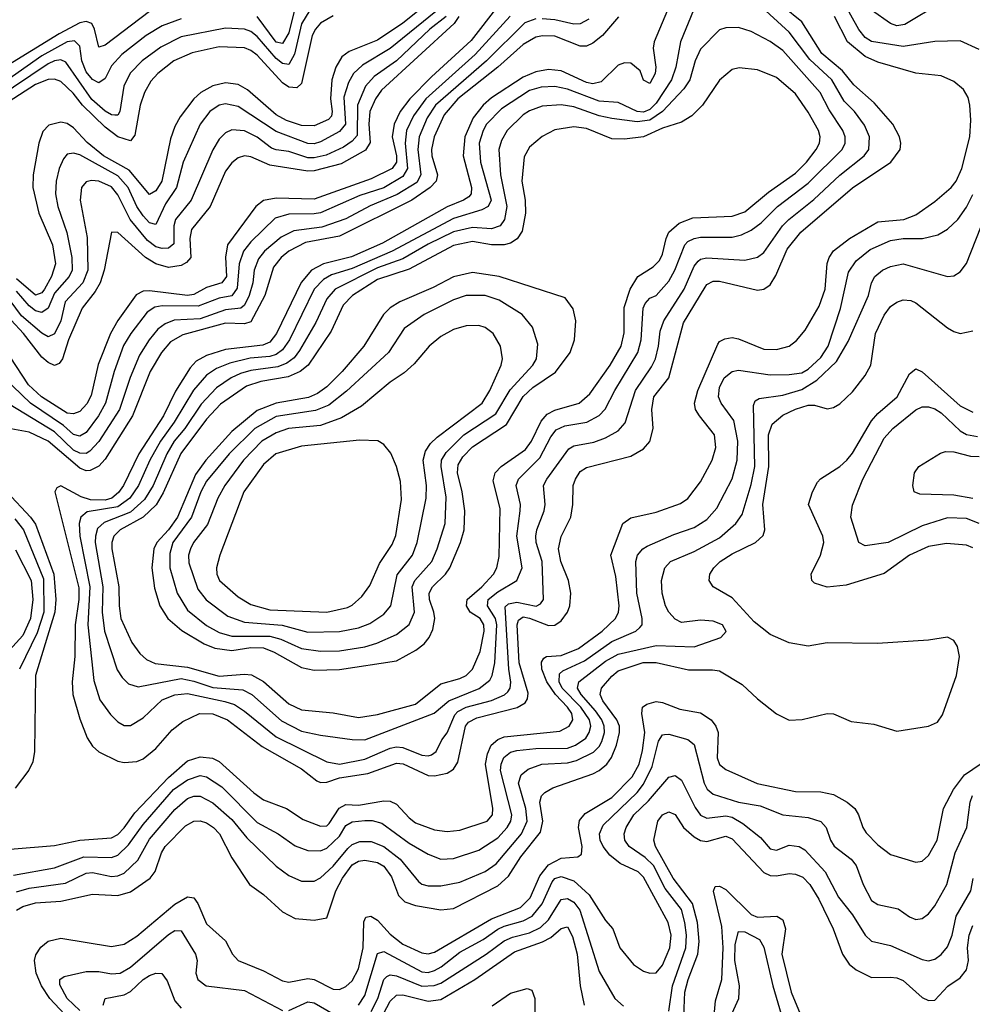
# Model space of a CAD drawing. Header units: inches. Extents: x 990535 to 1117859, y 769386 to 892122.
# Tile 410 of 656: x 1094920 to 1097928, y 800372 to 803480. Entities that reach past the tile are written whole.
import ezdxf

# ---------------------------------------------------------------- set-up
doc = ezdxf.new("R2010")
doc.units = ezdxf.units.IN
doc.header["$MEASUREMENT"] = 0
doc.layers.add('B0890', color=7, linetype='Continuous')

msp = doc.modelspace()

# ---------------------------------------------------------------- linework, layer by layer
at = {"layer": 'B0890', "color": 5}
for points, elevation in [([(1096430, 803523.3), (1096345.9, 803414.1), (1096220.2, 803299.8), (1096151.6, 803230), (1096121.7, 803190), (1096102.5, 803150), (1096096.3, 803110), (1096110.3, 803050.3), (1096110.2, 803030), (1096096.2, 803010), (1096030, 802977.5), (1095850, 802913.4), (1095730, 802916.8), (1095690, 802909.1), (1095665.6, 802890), (1095576.7, 802770), (1095569.6, 802730.4), (1095572.8, 802670), (1095559, 802650), (1095510, 802634.5), (1095470, 802613.2), (1095450.4, 802609.6), (1095330, 802624.3), (1095310, 802623.2), (1095288.1, 802611.9), (1095229.6, 802530.4), (1095206.8, 802490), (1095168.4, 802391.6), (1095146.4, 802293.6), (1095132.1, 802267.9), (1095110, 802243.5), (1095090, 802235.6), (1095070, 802238.6), (1094988.9, 802290), (1094947.9, 802327.9), (1094890, 802416.5)], 2820), ([(1096197, 803523), (1096130, 803469), (1096050, 803415.4), (1095960.2, 803379.8), (1095937.3, 803362.7), (1095918.1, 803330), (1095905.9, 803290), (1095901.2, 803230), (1095907.3, 803190), (1095904.7, 803175.3), (1095894.8, 803165.2), (1095850, 803145.4), (1095810, 803146.3), (1095762.2, 803162.2), (1095730, 803180.2), (1095639.1, 803259.1), (1095610, 803276), (1095570, 803281.4), (1095530, 803270.9), (1095492.3, 803250), (1095469.8, 803230.2), (1095426.9, 803173.1), (1095410, 803142.9), (1095395.9, 803104.1), (1095369.2, 802970.8), (1095350, 802939.5), (1095330, 802928.5), (1095265.4, 803005.4), (1095184.7, 803050), (1095132.8, 803092.8), (1095090, 803138.9), (1095070, 803152.1), (1095050, 803156.8), (1095012.3, 803147.7), (1094992.8, 803127.2), (1094980.3, 803090), (1094962.4, 802990), (1094962, 802950), (1094980.7, 802870), (1095023.9, 802770), (1095033.2, 802710), (1095021.1, 802670), (1094998.6, 802630), (1094990, 802617.8), (1094970, 802611), (1094910, 802662.6)], 2720), ([(1096965.2, 803510), (1096923.4, 803410), (1096920.9, 803390), (1096928.3, 803330), (1096926.5, 803310), (1096910, 803279.2), (1096890, 803289.5), (1096879.1, 803319.1), (1096850, 803343), (1096830, 803343.7), (1096810, 803336.3), (1096756.4, 803283.6), (1096730, 803277.9), (1096710, 803282.1), (1096630, 803319), (1096590, 803322.8), (1096550, 803315.1), (1096510, 803299.1), (1096410, 803233.2), (1096384, 803210), (1096352.1, 803170), (1096326.2, 803110), (1096320.7, 803050), (1096346.5, 802950), (1096346.2, 802930), (1096338.6, 802921.4), (1096321.6, 802910), (1096270, 802889), (1096065.7, 802774.3), (1095968.2, 802731.8), (1095879.2, 802710), (1095841.9, 802690), (1095809, 802651), (1095731.3, 802490), (1095710, 802462.6), (1095687.5, 802452.5), (1095570, 802439), (1095510, 802420.5), (1095477.5, 802402.5), (1095458.5, 802381.5), (1095411.9, 802308.1), (1095374, 802230), (1095296.6, 802110), (1095248.4, 802010), (1095232.6, 801987.4), (1095211.4, 801970), (1095190, 801963.3), (1095144.3, 801964.3), (1095114.3, 801974.3), (1095050, 802009.2), (1095037.3, 802002.7), (1095030.8, 801990), (1095106.6, 801686.6), (1095106.6, 801650), (1095095.3, 801570), (1095094.1, 801470), (1095085.7, 801390), (1095087.7, 801350), (1095110, 801273.2), (1095133.7, 801213.7), (1095150, 801186.7), (1095170, 801169.4), (1095230, 801139.8), (1095250, 801135), (1095290, 801138.3), (1095310, 801147.5), (1095350, 801179.8), (1095401.7, 801238.3), (1095435, 801265), (1095487.8, 801290), (1095530, 801288.7), (1095576.3, 801270), (1095685.5, 801185.5), (1095810, 801115.5), (1095858.1, 801078.1), (1095870, 801072.8), (1095890, 801073), (1095930, 801086.7), (1096019.1, 801100.9), (1096110, 801133.6), (1096130.9, 801130.9), (1096210, 801094.6), (1096230, 801093.2), (1096270, 801102.1), (1096290, 801114.5), (1096303.3, 801136.7), (1096327.7, 801250), (1096336.8, 801263.2), (1096363.7, 801276.3), (1096490.9, 801309.1), (1096515.8, 801324.2), (1096523.4, 801336.6), (1096526.1, 801353.9), (1096497.4, 801450), (1096490.8, 801570), (1096495.4, 801584.6), (1096510, 801594.8), (1096530, 801591.2), (1096590, 801567.6), (1096610, 801568.8), (1096630, 801582.5), (1096649.9, 801610), (1096657.3, 801630), (1096660.3, 801670), (1096652.7, 801710), (1096629.3, 801770), (1096621.4, 801810), (1096630, 801849.1), (1096660.4, 801910), (1096667.2, 801950), (1096667.9, 802010), (1096675, 802030), (1096690, 802053.7), (1096710, 802066.9), (1096850, 802102.1), (1096890, 802125.3), (1096910, 802148.5), (1096920.3, 802190), (1096915.8, 802250), (1096922.8, 802290), (1096970, 802350), (1097016.3, 802523.7), (1097084.1, 802635.9), (1097090, 802644.2), (1097110, 802655.3), (1097130, 802654.6), (1097250, 802626.4), (1097270, 802630.1), (1097290, 802643.4), (1097307.6, 802672.4), (1097343.8, 802756.2), (1097386.7, 802810), (1097550.2, 802949.8), (1097671.2, 803030), (1097700.2, 803070), (1097702.5, 803090), (1097698.6, 803110), (1097676.7, 803150), (1097617.7, 803217.7), (1097554.4, 803274.4), (1097518.7, 803318.7), (1097453.3, 803373.3), (1097390, 803473.9), (1097330, 803522.2)], 2920), ([(1097047.9, 803510), (1097006.4, 803410), (1096991.7, 803330), (1096977.9, 803290), (1096930, 803217), (1096910, 803196.4), (1096890, 803188.5), (1096870, 803190), (1096810, 803218.9), (1096750, 803222.9), (1096650, 803261.1), (1096610, 803268.8), (1096566.7, 803266.7), (1096530, 803256.6), (1096441, 803199), (1096394.4, 803150), (1096383.3, 803130), (1096371.5, 803090), (1096375, 803030), (1096409.4, 802910), (1096399.1, 802890), (1096379.8, 802880.2), (1096290, 802852.9), (1096096.6, 802750), (1095970, 802694.6), (1095905, 802675), (1095879.4, 802660.6), (1095850.4, 802629.6), (1095771.8, 802470), (1095750, 802438.5), (1095730, 802423.6), (1095710, 802416.9), (1095647.9, 802412.1), (1095583.6, 802396.4), (1095541.2, 802378.8), (1095510, 802358), (1095469.5, 802310.5), (1095408.2, 802210), (1095364.8, 802150), (1095330.7, 802090), (1095295.7, 802010), (1095267.5, 801970), (1095230, 801943), (1095133.3, 801926.7), (1095112.9, 801910), (1095107.6, 801890), (1095110, 801850), (1095142.1, 801690), (1095135.2, 801570), (1095154.4, 801394.4), (1095173.7, 801333.7), (1095207.1, 801287.1), (1095230, 801263.7), (1095250, 801252.1), (1095270, 801251.9), (1095310, 801276.8), (1095370, 801333.2), (1095410, 801349.4), (1095450, 801353.1), (1095568.4, 801328.4), (1095598.1, 801318.1), (1095630, 801297.7), (1095730, 801216), (1095890, 801137.2), (1095930.4, 801130.4), (1096010, 801145.9), (1096090, 801180.6), (1096110, 801184.4), (1096130, 801182.6), (1096190, 801158.4), (1096210, 801156.2), (1096220.2, 801159.8), (1096235, 801170), (1096252.7, 801207.3), (1096270, 801228.6), (1096294.3, 801285.7), (1096303.7, 801296.3), (1096330, 801310.4), (1096410, 801330.8), (1096451.1, 801348.9), (1096461, 801359), (1096469.1, 801370), (1096470.5, 801389.5), (1096464.3, 801430), (1096452.9, 801627.1), (1096463.8, 801636.2), (1096490, 801641.3), (1096550.7, 801629.3), (1096564.2, 801635.8), (1096574.1, 801650), (1096569.6, 801770), (1096551.2, 801830), (1096549.9, 801850), (1096552.9, 801870), (1096576.4, 801930), (1096579.3, 801950), (1096574.6, 802010), (1096584.3, 802030), (1096654.3, 802125.7), (1096670, 802134.7), (1096733, 802147), (1096770, 802159.9), (1096810, 802182.9), (1096832.1, 802207.9), (1096864.2, 802310), (1096915.1, 802384.9), (1096927.3, 802410), (1096937.6, 802450), (1096942.9, 802497.1), (1096954, 802530), (1097018.5, 802630), (1097050, 802702.5), (1097062.4, 802717.6), (1097070, 802723.9), (1097090, 802728.2), (1097210, 802721.3), (1097250, 802730.1), (1097270, 802745), (1097328.9, 802830), (1097348.3, 802850), (1097427.6, 802912.4), (1097510, 802989), (1097587, 803050), (1097601.8, 803070), (1097603.5, 803110), (1097587.7, 803147.7), (1097556.3, 803190), (1097523.4, 803223.4), (1097484, 803290), (1097414.8, 803354.8), (1097350, 803441.2), (1097251.4, 803530)], 2940), ([(1095791.8, 803528.2), (1095770, 803438.4), (1095750, 803405.4), (1095730, 803409.7), (1095670, 803489.9)], 2640), ([(1097950, 803385.9), (1097890, 803413.7), (1097810, 803411.7), (1097710, 803395.1), (1097610, 803411.1), (1097590, 803423.5), (1097570, 803448.8), (1097519.7, 803539.7)], 2860), ([(1097827.2, 803532.8), (1097714.5, 803465.5), (1097690, 803460.5), (1097670, 803467.8), (1097610, 803509.9)], 2840), ([(1095430, 803482.7), (1095370, 803460.6), (1095319.9, 803430), (1095243.1, 803370), (1095210, 803334.4), (1095190, 803294.4), (1095170, 803280.4), (1095150, 803291), (1095130, 803315.1), (1095116.8, 803350), (1095110, 803396.5), (1095093.8, 803413.8), (1095070, 803410.8), (1094990, 803366), (1094803.9, 803236.1)], 2640), ([(1095835.9, 803510), (1095810, 803466.8), (1095788.2, 803371.8), (1095770, 803338.8), (1095750, 803341.8), (1095730, 803357.2), (1095670, 803427.5), (1095650, 803442.7), (1095630, 803450.8), (1095570, 803453.4), (1095430, 803426.2), (1095366.4, 803393.6), (1095307.4, 803350), (1095269.1, 803310.9), (1095248.7, 803270), (1095236.3, 803190), (1095230, 803179), (1095221, 803179), (1095210, 803179.4), (1095190, 803191.3), (1095148.5, 803228.5), (1095065.8, 803345.8), (1095050, 803353), (1095030, 803350.2), (1095010, 803340.5), (1094844.9, 803230)], 2660), ([(1096306.7, 803490), (1096292.3, 803467.7), (1096062.4, 803257.6), (1096043.2, 803230), (1096026.3, 803190), (1096022.2, 803150), (1096027.3, 803092.7), (1096011.7, 803068.3), (1095935.2, 803024.8), (1095850, 803002.9), (1095830, 803002.2), (1095710, 803020.8), (1095650, 803047.6), (1095630, 803050.3), (1095610, 803044.4), (1095590, 803028.7), (1095570, 803002.4), (1095521.7, 802890), (1095462.5, 802817.5), (1095457.3, 802790), (1095460.6, 802730), (1095446.6, 802713.4), (1095430, 802704.1), (1095390, 802697.8), (1095350, 802710), (1095317.6, 802730), (1095230, 802808.9), (1095210.3, 802809.7), (1095187.1, 802690), (1095174.5, 802650), (1095158.3, 802621.7), (1095117.1, 802570), (1095074.6, 802470), (1095055.4, 802410), (1095044.7, 802395.3), (1095030, 802389.1), (1095010, 802398.4), (1094990, 802415.1), (1094932.5, 802490), (1094853.6, 802573.6)], 2780), ([(1095910, 803492.8), (1095870.4, 803469.6), (1095853.7, 803450), (1095844.1, 803430), (1095810, 803278.4), (1095795.4, 803264.6), (1095770, 803267.3), (1095750, 803281.2), (1095670, 803368.3), (1095650, 803383.2), (1095630, 803391.1), (1095550, 803394.8), (1095464.8, 803375.2), (1095406.8, 803350), (1095356.6, 803310), (1095333.9, 803286.1), (1095314.5, 803250), (1095301.1, 803210), (1095284.2, 803115.8), (1095270, 803098.1), (1095230, 803110.5), (1095190, 803141), (1095118.2, 803210), (1095088.6, 803248.6), (1095050, 803284.6), (1095030, 803292.6), (1095010, 803291.8), (1094970, 803275.1), (1094869, 803210)], 2680), ([(1095330, 803505.6), (1095190, 803399.3), (1095170, 803393.3), (1095156.7, 803450), (1095147.7, 803467.7), (1095130, 803474), (1095110, 803470.7), (1095044.5, 803435.5), (1094870, 803328.7)], 2620), ([(1096468.7, 803491.3), (1096357.9, 803370), (1096202.5, 803230), (1096163.3, 803176.7), (1096141.8, 803130), (1096137.4, 803090), (1096144.5, 803010), (1096130, 802984.9), (1096070, 802949.1), (1095994.5, 802925.5), (1095870, 802870.9), (1095850, 802866.9), (1095770, 802866.7), (1095726.7, 802853.3), (1095650, 802779.5), (1095627, 802750), (1095613.3, 802710), (1095607, 802633), (1095590, 802608.7), (1095550, 802600.9), (1095483.9, 802576.1), (1095370, 802577.4), (1095347.2, 802572.8), (1095322.5, 802557.5), (1095271.1, 802490), (1095248.4, 802451.6), (1095218.3, 802370), (1095191.2, 802270), (1095168.6, 802230), (1095130, 802177.3), (1095110, 802165.8), (1095090, 802170.3), (1095059, 802199), (1094954.3, 802270), (1094870, 802350.4)], 2840), ([(1094890, 800861.4), (1095030, 800873.1), (1095110.1, 800890.1), (1095210, 800898.1), (1095230, 800908.7), (1095250, 800929), (1095283.3, 800976.7), (1095390, 801087.7), (1095450, 801140.4), (1095490, 801153.6), (1095529.2, 801149.2), (1095550, 801139.1), (1095659.9, 801039.9), (1095690, 801018.1), (1095763, 800990), (1095815.5, 800955.5), (1095870, 800934.6), (1095890, 800935.9), (1095897.6, 800942.4), (1095928.8, 800991.2), (1095950, 801003.3), (1095990, 801001.2), (1096070, 801014.7), (1096090, 801013.3), (1096110, 801004.4), (1096150, 800960.3), (1096170, 800944.9), (1096230, 800922.6), (1096270, 800918.1), (1096310, 800921.6), (1096396.3, 800950), (1096413.5, 800970), (1096414.1, 800990), (1096391.3, 801130), (1096397, 801163), (1096409.4, 801190.6), (1096430, 801208.5), (1096450, 801216.3), (1096625.8, 801234.2), (1096654.8, 801250), (1096666.5, 801270), (1096663.7, 801290), (1096650.2, 801310), (1096611.5, 801350), (1096584.3, 801390), (1096568.5, 801430), (1096567.7, 801452.3), (1096574.9, 801465.1), (1096584, 801470), (1096630, 801473.4), (1096684.6, 801495.4), (1096758.9, 801550), (1096801.9, 801590), (1096811.1, 801610), (1096812.6, 801630), (1096802.1, 801722.1), (1096787.1, 801790), (1096824.2, 801890), (1096850, 801907.3), (1096930, 801925.5), (1097006.6, 801953.4), (1097030, 801968.3), (1097070, 802021.5), (1097106.8, 802090), (1097118.3, 802130), (1097113.9, 802170), (1097066.3, 802230), (1097054.5, 802250), (1097051.3, 802270), (1097061.8, 802310), (1097124.2, 802455.8), (1097130, 802464.2), (1097146.7, 802473.3), (1097170, 802476.5), (1097190, 802472.8), (1097270, 802439.7), (1097310, 802439), (1097350, 802450.1), (1097372.5, 802467.5), (1097399.9, 802500.1), (1097444.1, 802575.9), (1097463.8, 802630), (1097469.7, 802710.3), (1097476.3, 802730), (1097490, 802750.1), (1097540.5, 802790), (1097630, 802842.1), (1097712, 802850), (1097750, 802863.7), (1097810, 802906.1), (1097861.8, 802950), (1097877.1, 802970), (1097895.3, 803010), (1097919.8, 803110), (1097923.5, 803163.5), (1097920.7, 803210), (1097914.6, 803234.6), (1097899.9, 803259.9), (1097870, 803285.4), (1097830, 803303.2), (1097750, 803311.5), (1097630, 803346.6), (1097590, 803364.2), (1097534.1, 803410), (1097492.6, 803490)], 2880), ([(1096267, 803490), (1096214.8, 803450), (1096110, 803350.2), (1096039.5, 803300.5), (1096012.2, 803270), (1095986.7, 803210), (1095985.3, 803114.7), (1095970, 803096.7), (1095942.2, 803077.8), (1095887.4, 803052.6), (1095850, 803044), (1095830, 803044.2), (1095770, 803064.3), (1095730, 803069.1), (1095715.1, 803075.1), (1095670, 803108.9), (1095630, 803129.2), (1095590, 803132.6), (1095570, 803123.1), (1095550, 803102.6), (1095530, 803069.1), (1095461.8, 802910), (1095411.8, 802850), (1095406.5, 802830), (1095407.1, 802772.9), (1095390, 802759), (1095370, 802758), (1095350, 802763.7), (1095323.5, 802783.5), (1095269.4, 802849.4), (1095230, 802927.4), (1095210, 802952.6), (1095170, 802970.7), (1095147.4, 802972.6), (1095130, 802968.4), (1095115.7, 802950), (1095110.9, 802910), (1095132.8, 802792.8), (1095135.9, 802690), (1095119.9, 802650), (1095063.9, 802590), (1095049.8, 802530), (1095030, 802488.7), (1095010, 802479.6), (1094990, 802490.3), (1094925.7, 802545.7), (1094890, 802593.7)], 2760), ([(1096550, 803483), (1096514.8, 803470), (1096393.9, 803350), (1096233.3, 803210), (1096206.3, 803170), (1096181.8, 803110), (1096177.3, 803070), (1096186.9, 802990), (1096174, 802966), (1096111.8, 802928.2), (1096027.2, 802892.8), (1095950, 802851.6), (1095874.7, 802825.3), (1095786.2, 802813.8), (1095745.9, 802794.1), (1095693.6, 802750), (1095674.4, 802725.6), (1095661, 802690), (1095656.5, 802650), (1095645.3, 802610), (1095630, 802579.2), (1095618.4, 802570), (1095570, 802564), (1095490, 802535.5), (1095408.3, 802531.7), (1095379.8, 802520.2), (1095356.6, 802503.4), (1095328.6, 802470), (1095298.6, 802421.4), (1095269, 802351), (1095235.7, 802250), (1095170, 802149.1), (1095141.3, 802118.7), (1095130, 802111.1), (1095110, 802111.4), (1095090, 802121.5), (1095030, 802179.1), (1094890, 802264.6)], 2860), ([(1096810.7, 803489.3), (1096760.1, 803430), (1096730, 803405.7), (1096710, 803396.5), (1096690, 803396.7), (1096610, 803428.1), (1096570.9, 803429.1), (1096550, 803424.8), (1096510, 803401.8), (1096429.5, 803330), (1096304.1, 803230), (1096260.4, 803179.6), (1096228.4, 803110), (1096220.6, 803070), (1096221.9, 803050), (1096239, 802990), (1096234.8, 802970), (1096215.8, 802950), (1096158.1, 802910), (1095930, 802797.1), (1095823.1, 802776.9), (1095770, 802749.9), (1095745.3, 802730), (1095721.5, 802698.5), (1095694.7, 802610), (1095650, 802526.8), (1095630, 802520), (1095570, 802522), (1095434.9, 802485.1), (1095396.7, 802463.3), (1095368.1, 802430), (1095332.6, 802370), (1095276.9, 802230), (1095190, 802092.6), (1095169.6, 802070.4), (1095143.2, 802056.8), (1095130, 802056.4), (1095110, 802064.7), (1095010, 802149.5), (1094950, 802178.7), (1094891.8, 802188.2)], 2880), ([(1096233.8, 803506.2), (1096090, 803388.8), (1096003.1, 803336.9), (1095974.1, 803310), (1095958.2, 803281.8), (1095944.1, 803235.9), (1095949.3, 803150.7), (1095930, 803127.1), (1095870, 803094.4), (1095850, 803088.7), (1095830, 803089.2), (1095730, 803126.8), (1095610, 803205.8), (1095570, 803214.2), (1095550, 803209.9), (1095520.8, 803190), (1095490, 803149.9), (1095436.4, 803030), (1095415.5, 802950), (1095381, 802899), (1095350, 802833.8), (1095330, 802838.9), (1095310, 802861), (1095289.7, 802890), (1095263.1, 802950), (1095230, 802987.1), (1095110, 803053.4), (1095090, 803059.1), (1095070, 803055.2), (1095058.5, 803041.5), (1095044.9, 803010), (1095035.2, 802970), (1095033.8, 802930), (1095041.1, 802890), (1095068.8, 802808.8), (1095085.2, 802730), (1095085.9, 802690), (1095076.4, 802670), (1095030, 802617.3), (1095010, 802569.3), (1094990, 802555.7), (1094970, 802561.5), (1094950, 802576.5), (1094910, 802623.7)], 2740), ([(1096717.7, 803482.3), (1096690, 803467.3), (1096670, 803466.1), (1096610, 803479.6), (1096570, 803483.1)], 2860), ([(1094900.6, 800779.4), (1095030, 800802.8), (1095122.5, 800837.5), (1095210, 800836.1), (1095230, 800843.4), (1095263.9, 800876.1), (1095310, 800940.1), (1095406.2, 801050), (1095450, 801081), (1095490, 801094.7), (1095510.5, 801090.5), (1095559, 801059), (1095670, 800946.6), (1095736.3, 800910), (1095790, 800872), (1095830, 800857.5), (1095870, 800856.2), (1095890, 800864.9), (1095930, 800902.9), (1095950, 800936.3), (1095970, 800948.4), (1096010, 800952.5), (1096032.7, 800952.7), (1096063.5, 800943.5), (1096150, 800880.7), (1096210, 800846.2), (1096250, 800830.5), (1096290, 800832.7), (1096370, 800858.5), (1096430, 800898.1), (1096459.9, 800930), (1096470.5, 800950), (1096473.9, 800970), (1096438.6, 801110), (1096440.4, 801130), (1096449, 801151), (1096470, 801168.6), (1096490, 801173.6), (1096550, 801179.3), (1096650, 801180.6), (1096675.3, 801190), (1096707.4, 801212.6), (1096718.4, 801230), (1096723.2, 801250), (1096719.2, 801270), (1096692.4, 801310), (1096633.4, 801370), (1096623.2, 801390), (1096624.4, 801415.6), (1096634.8, 801425.2), (1096703.5, 801456.5), (1096790, 801517.3), (1096865.5, 801550), (1096878.7, 801561.3), (1096885.2, 801570), (1096885.5, 801590), (1096868.7, 801670), (1096866, 801770), (1096870.4, 801790), (1096887.7, 801810), (1096901.9, 801818.1), (1096985.2, 801854.8), (1097050, 801877.5), (1097090, 801902.1), (1097121.3, 801938.7), (1097169.4, 802030.6), (1097186.1, 802090), (1097187.8, 802150), (1097174.6, 802214.6), (1097134.7, 802270), (1097126.5, 802290), (1097130, 802319.6), (1097144.7, 802350), (1097170, 802369.6), (1097190, 802373.5), (1097290, 802359.1), (1097350, 802359.7), (1097390, 802365.9), (1097410, 802377.3), (1097450, 802414.3), (1097473.1, 802450), (1097511.8, 802568.2), (1097536.7, 802683.3), (1097561.3, 802718.7), (1097605.7, 802754.3), (1097670, 802783.6), (1097710, 802789.2), (1097770.3, 802789.7), (1097819.2, 802800.8), (1097850, 802818.9), (1097882.8, 802850), (1097910, 802888.8), (1097930, 802928)], 2860), ([(1094910, 800726.9), (1094950, 800738.6), (1095065.1, 800754.9), (1095130, 800786.2), (1095150, 800787.8), (1095210, 800775.7), (1095230, 800777.7), (1095250, 800786.6), (1095293.2, 800826.8), (1095330, 800893.8), (1095410, 800986.8), (1095450, 801022.1), (1095470, 801029.3), (1095490, 801029.7), (1095530, 801008.5), (1095590, 800955.2), (1095637.6, 800897.6), (1095730, 800808.3), (1095770, 800778.7), (1095810, 800761.3), (1095850, 800761.4), (1095870, 800771.1), (1095910, 800808.4), (1095955.8, 800864.2), (1095970, 800876.8), (1095994.1, 800885.9), (1096030, 800885.6), (1096070.4, 800870.4), (1096121.3, 800830), (1096179.9, 800759.9), (1096190, 800751.5), (1096210, 800746.1), (1096250, 800746), (1096310, 800757.6), (1096390, 800791.1), (1096424.9, 800815.1), (1096504.7, 800910), (1096522.4, 800950), (1096518.7, 800990), (1096495.7, 801070), (1096503.6, 801096.4), (1096525.6, 801114.4), (1096568.7, 801130), (1096650, 801134), (1096678.4, 801141.6), (1096732.1, 801167.9), (1096750, 801185.9), (1096758.3, 801201.7), (1096766.3, 801230), (1096765.6, 801250), (1096758, 801270), (1096738.8, 801298.8), (1096693.4, 801350), (1096681.6, 801370), (1096685.4, 801390), (1096770, 801455), (1096810, 801477.5), (1096930, 801504.3), (1097050, 801500.1), (1097134, 801530), (1097150.7, 801549.3), (1097139.7, 801570), (1097110, 801581.4), (1097070, 801584.7), (1097010, 801577), (1096990, 801587.5), (1096969.9, 801609.9), (1096959.1, 801630), (1096948.4, 801670), (1096947.1, 801710), (1096957.6, 801750), (1096975, 801770), (1097050, 801801.3), (1097130, 801845), (1097181.1, 801890), (1097201.7, 801918.3), (1097230, 802013.2), (1097241.7, 802070), (1097237.3, 802262.7), (1097242.9, 802277.1), (1097255.4, 802284.6), (1097330, 802294.5), (1097390, 802313.1), (1097437.4, 802342.6), (1097498.9, 802401.1), (1097536.1, 802463.9), (1097599.8, 802610), (1097609.9, 802650), (1097620.5, 802670), (1097645, 802690), (1097670, 802701.6), (1097710, 802709.3), (1097850, 802669.1), (1097870, 802671.7), (1097890, 802684.4), (1097909.2, 802710.8), (1097955.2, 802824.8)], 2840), ([(1094910.6, 800669.4), (1094930, 800681.4), (1094970, 800692.1), (1095050, 800698.1), (1095150, 800719.6), (1095230, 800715.4), (1095270, 800727.7), (1095332.2, 800770), (1095348.1, 800791.9), (1095367.9, 800850), (1095379.4, 800870), (1095444.2, 800935.8), (1095470, 800950.1), (1095490, 800951.5), (1095510, 800944.7), (1095531.9, 800930), (1095550.8, 800910), (1095590, 800834.4), (1095646.3, 800750), (1095690, 800718.9), (1095750, 800664.4), (1095790, 800643.5), (1095850, 800637.5), (1095890, 800645.2), (1095918.1, 800730), (1095939.8, 800770), (1095970, 800812.3), (1095990, 800823.8), (1096010, 800827.3), (1096050, 800820.2), (1096070, 800808), (1096094.7, 800774.7), (1096115.8, 800715.8), (1096136, 800696), (1096170, 800683.9), (1096249.9, 800670.1), (1096290, 800674.8), (1096430, 800746.3), (1096463.6, 800776.4), (1096502.7, 800837.3), (1096564.3, 800915.7), (1096571.5, 800950), (1096562.1, 801010), (1096568, 801030), (1096578.8, 801041.2), (1096604, 801056), (1096730, 801099.2), (1096750.3, 801109.7), (1096773.8, 801130), (1096789, 801151), (1096805, 801190), (1096813.9, 801230), (1096813.6, 801250), (1096805.6, 801270), (1096761.8, 801330), (1096753.3, 801350), (1096757.2, 801370), (1096790, 801408.3), (1096810, 801424.3), (1096889.2, 801450.8), (1096930, 801450.8), (1097032.2, 801427.8), (1097108.2, 801428.2), (1097130, 801424.3), (1097201.7, 801381.7), (1097250, 801336), (1097310, 801289.3), (1097350, 801269.4), (1097391, 801271), (1097470, 801290.1), (1097489.5, 801289.5), (1097545.4, 801265.4), (1097616.6, 801256.6), (1097690, 801234.3), (1097790, 801250.2), (1097817.7, 801262.3), (1097834.2, 801285.8), (1097878.3, 801410), (1097887.6, 801470), (1097881.2, 801501.2), (1097870, 801520.5), (1097850, 801531.1), (1097790, 801521.2), (1097629, 801511), (1097470, 801513.1), (1097410, 801502.9), (1097350, 801512.7), (1097290, 801539.3), (1097239.8, 801579.8), (1097170, 801655), (1097109.8, 801690), (1097097.7, 801710), (1097099.5, 801730), (1097111.7, 801750), (1097131.7, 801770), (1097170, 801794.6), (1097243.4, 801830), (1097267.9, 801852.1), (1097273.3, 801870), (1097266.5, 801950), (1097285.8, 802070), (1097284.3, 802170), (1097296.1, 802203.9), (1097330, 802231.7), (1097370, 802251.1), (1097410, 802263), (1097430, 802263), (1097470, 802252.2), (1097490, 802255.8), (1097510, 802267.8), (1097550, 802305.9), (1097590, 802357.1), (1097607.4, 802390), (1097622.4, 802490), (1097650, 802547.5), (1097670, 802574.6), (1097690, 802589), (1097710, 802595.6), (1097734.3, 802594.3), (1097750, 802586.5), (1097850, 802507.5), (1097870, 802495.5), (1097890, 802490.1), (1097930, 802498.4)], 2820), ([(1097930, 801813.6), (1097910, 801821.4), (1097846.9, 801826.9), (1097790, 801817), (1097730, 801790.3), (1097650, 801731.8), (1097530, 801695.5), (1097470, 801689.4), (1097430, 801701.8), (1097420.9, 801710), (1097419, 801730), (1097448.4, 801790), (1097459.1, 801830), (1097455.8, 801850), (1097411.1, 801950), (1097423.7, 801990), (1097439.5, 802020.5), (1097448.8, 802031.2), (1097509.8, 802070), (1097531.5, 802090), (1097550, 802111.5), (1097610, 802214.4), (1097630, 802237.1), (1097690.8, 802289.2), (1097730, 802362.6), (1097750, 802378), (1097770, 802368.9), (1097890, 802260.9), (1097930, 802241.4)], 2780), ([(1097950, 801890.3), (1097910, 801905.9), (1097850, 801907.7), (1097770, 801882.7), (1097662.3, 801830), (1097590, 801819.5), (1097569.9, 801829.9), (1097544.2, 801910), (1097550, 801948.2), (1097582, 802030), (1097650, 802159.7), (1097677, 802190), (1097750, 802248.3), (1097770, 802257.8), (1097790, 802257.8), (1097810, 802251.7), (1097830, 802239.4), (1097890, 802182.6), (1097910, 802170.9), (1097944.6, 802164.6)], 2760), ([(1097930, 801968.4), (1097870, 801979), (1097762.2, 801982.2), (1097744.7, 801990), (1097740.3, 802010), (1097745.2, 802050), (1097758.8, 802070), (1097828.1, 802111.9), (1097843.1, 802116.9), (1097870, 802116.5), (1097922.4, 802102.4), (1097950, 802101.5)], 2740), ([(1094880.1, 801990), (1094954.6, 801910), (1094970, 801887.9), (1095027.7, 801730), (1095034.6, 801650), (1095031.6, 801610), (1094970, 801410), (1094967.4, 801170), (1094962.2, 801137.8), (1094949.2, 801110.8), (1094905.6, 801054.4)], 2880), ([(1094904.6, 801904.6), (1094931.9, 801870), (1094995.1, 801715.1), (1094996, 801610), (1094975.7, 801544.3), (1094920.1, 801430)], 2860), ([(1094906.9, 801806.9), (1094956.6, 801710), (1094961.3, 801650), (1094954.5, 801590), (1094930, 801536.2), (1094888.3, 801490)], 2840), ([(1095061.2, 800341.2), (1095015.7, 800390), (1094988.6, 800430), (1094972.1, 800470), (1094966.8, 800510), (1094971.6, 800528.4), (1094987.3, 800552.7), (1095010, 800571.4), (1095050, 800580.6), (1095210, 800554.8), (1095250, 800561.6), (1095290, 800587.6), (1095410, 800688.6), (1095450, 800711.8), (1095470, 800708), (1095482.3, 800690), (1095510, 800626), (1095570, 800572.3), (1095592.6, 800530), (1095610, 800510.1), (1095690, 800477.4), (1095750, 800446.8), (1095770, 800442.5), (1095830, 800453.4), (1095850, 800450.5), (1095910, 800420.5), (1095930, 800419.4), (1095950, 800428), (1095970, 800446.7), (1095990, 800484), (1096005.2, 800550), (1096007.3, 800632.7), (1096013.2, 800646.8), (1096029.1, 800650.9), (1096050, 800638.3), (1096090, 800593.2), (1096130, 800561.8), (1096190, 800534.4), (1096210, 800531.1), (1096230, 800536.8), (1096410, 800642.5), (1096501.8, 800678.2), (1096532, 800708), (1096562.8, 800777.2), (1096590, 800812.2), (1096630, 800833.7), (1096682, 800838), (1096694.4, 800845.6), (1096695.8, 800870), (1096684.6, 800930), (1096688, 800952), (1096705.9, 800974.1), (1096790, 801025.3), (1096854.1, 801090), (1096876.1, 801130), (1096886.6, 801173.4), (1096893.6, 801230), (1096884.7, 801290), (1096886.5, 801310), (1096900.3, 801319.7), (1096930, 801327.5), (1096950, 801325), (1097004.3, 801304.3), (1097070, 801292.5), (1097103.3, 801270), (1097118.7, 801250), (1097125.8, 801230), (1097122.4, 801150), (1097130, 801129.4), (1097150, 801113.2), (1097249.2, 801069.2), (1097370, 801043.9), (1097450, 801043.3), (1097490, 801034.5), (1097533.1, 801010), (1097556.8, 800990), (1097569, 800970), (1097581.9, 800930), (1097593.3, 800913.3), (1097630, 800875.2), (1097670, 800845), (1097750, 800821), (1097770, 800823.8), (1097790, 800841.6), (1097817.5, 800890), (1097837.5, 800990), (1097868.4, 801050), (1097903.1, 801096.9), (1097982.7, 801150)], 2780), ([(1095989.9, 800370), (1096010, 800400.4), (1096050, 800533), (1096070, 800539.3), (1096190, 800474.3), (1096210, 800473), (1096230, 800478.7), (1096251.1, 800490), (1096310, 800536.4), (1096383.7, 800576.3), (1096430, 800609.6), (1096450, 800619.2), (1096510, 800635.3), (1096538.1, 800650), (1096570.4, 800689.6), (1096601.3, 800758.7), (1096610, 800768.9), (1096630, 800775.7), (1096670, 800761.7), (1096718.2, 800718.2), (1096770, 800636.3), (1096792.6, 800610), (1096815.2, 800550), (1096858, 800498), (1096890, 800477.1), (1096910, 800471), (1096930, 800471.1), (1096950, 800496.2), (1096973.2, 800550), (1096977, 800590), (1096967.7, 800630), (1096890, 800773.2), (1096873.2, 800790), (1096816.3, 800816.3), (1096783.3, 800843.3), (1096762.8, 800870), (1096753.3, 800890), (1096750.7, 800910), (1096762.8, 800937.2), (1096870, 801040.8), (1096890, 801066.6), (1096917.2, 801122.8), (1096937.7, 801202.3), (1096950, 801222.3), (1096956.5, 801223.5), (1096970, 801224.8), (1097030, 801208.3), (1097050, 801192.4), (1097081.6, 801070), (1097091.2, 801051.2), (1097110, 801035.5), (1097190, 801010.1), (1097258.4, 800998.4), (1097330, 800970.5), (1097410, 800961.5), (1097449.7, 800949.7), (1097466.9, 800930), (1097480.3, 800890), (1097491.4, 800871.4), (1097545.4, 800830), (1097561.3, 800810), (1097583.7, 800750), (1097610, 800700.2), (1097630, 800687), (1097693.7, 800673.7), (1097730, 800648.4), (1097750, 800640.2), (1097770, 800643.5), (1097790, 800658.2), (1097810, 800682.7), (1097847.2, 800750), (1097874.1, 800850), (1097910.3, 800930), (1097921, 801010), (1097928.4, 801031.6)], 2760), ([(1096970, 800350.2), (1096981.8, 800430), (1097023.3, 800550), (1097025.3, 800590), (1097020.6, 800630), (1097010, 800671.3), (1096957.8, 800737.8), (1096921.3, 800810), (1096895.3, 800835.3), (1096844.3, 800870), (1096830.4, 800890), (1096828.6, 800910), (1096834.9, 800930), (1096859.1, 800970), (1096905.2, 801014.8), (1096970, 801089.5), (1096990, 801094.4), (1097010, 801079.4), (1097053, 800993), (1097070, 800969.2), (1097090, 800959.7), (1097150, 800967.2), (1097170, 800962.5), (1097203.1, 800943.1), (1097258.8, 800898.8), (1097290, 800863.2), (1097310, 800858.6), (1097350, 800874.3), (1097381.6, 800870), (1097399.5, 800859.5), (1097463, 800790), (1097505.8, 800710), (1097550, 800655.1), (1097590, 800590.8), (1097610, 800571.5), (1097670, 800557.7), (1097770, 800513.8), (1097790, 800509.3), (1097810, 800515.1), (1097830, 800529.4), (1097850, 800553.8), (1097864.3, 800590), (1097877, 800650), (1097923.7, 800730), (1097930.7, 800769.3)], 2740), ([(1097016.3, 800310), (1097020.8, 800410), (1097030.4, 800450), (1097060.9, 800530), (1097066, 800570), (1097060.4, 800630), (1097044.6, 800690), (1096983.6, 800770), (1096927.5, 800870), (1096922.5, 800890), (1096934.6, 800950), (1096950, 800970.6), (1096970, 800980.1), (1096990, 800970.9), (1097016.5, 800930), (1097050, 800900.5), (1097070, 800889.3), (1097090, 800886.1), (1097150, 800903.2), (1097170, 800895), (1097270, 800787.8), (1097290, 800779.2), (1097310, 800778.2), (1097350, 800784.9), (1097370, 800783.4), (1097393, 800773), (1097414.8, 800750), (1097443.6, 800703.6), (1097488.8, 800610), (1097518.5, 800530), (1097538.9, 800498.9), (1097561.5, 800481.5), (1097610, 800457), (1097670, 800458.3), (1097690, 800455.9), (1097710, 800447.2), (1097770, 800393.8), (1097790, 800384.4), (1097810, 800385.3), (1097850.8, 800429.2), (1097890, 800455.7), (1097910, 800481.1), (1097915.7, 800510), (1097913.3, 800550), (1097917.8, 800590), (1097930, 800620.8)], 2720), ([(1097108.3, 800290), (1097117.3, 800382.7), (1097137.1, 800450), (1097141.5, 800550), (1097137.7, 800617.7), (1097110.6, 800729.4), (1097116, 800744), (1097130, 800745.1), (1097150, 800734.8), (1097230, 800655.4), (1097250, 800647.6), (1097310.4, 800650.4), (1097330, 800638.5), (1097338.3, 800610), (1097326.8, 800530), (1097356, 800410), (1097390, 800329.3)], 2680), ([(1096030, 800350), (1096050.8, 800390), (1096069.5, 800450.5), (1096079.9, 800460.1), (1096090, 800465.6), (1096110, 800462.3), (1096190, 800429.8), (1096228.8, 800431.2), (1096250, 800439.4), (1096393.2, 800530), (1096450, 800572.1), (1096476.2, 800583.8), (1096530, 800598), (1096564.9, 800615.1), (1096590, 800638.7), (1096630, 800702.6), (1096650, 800706.6), (1096670, 800694.4), (1096689.3, 800669.3), (1096750, 800475.6), (1096798.9, 800390), (1096826.2, 800366.2)], 2740), ([(1095110, 800352.3), (1095070.6, 800390), (1095046.8, 800433.2), (1095046.8, 800450), (1095060.2, 800459.8), (1095130, 800475.7), (1095170, 800475.6), (1095210, 800467.9), (1095237.8, 800470), (1095270, 800489), (1095390, 800592.3), (1095410, 800605.1), (1095430, 800604.6), (1095475.7, 800530), (1095480.1, 800510), (1095476.3, 800470), (1095483, 800450), (1095508.9, 800430), (1095630, 800416.1), (1095750, 800352.6)], 2760), ([(1096058.2, 800321.8), (1096090, 800382.4), (1096110, 800401.2), (1096130, 800402.2), (1096210, 800382.6), (1096250, 800387.1), (1096357.6, 800450), (1096482.6, 800537.4), (1096571.1, 800568.9), (1096597.1, 800582.9), (1096630, 800611.4), (1096650, 800616.6), (1096666.2, 800586.2), (1096679.9, 800530), (1096690.1, 800430.1), (1096702.6, 800370)], 2720), ([(1097158.8, 800321.2), (1097190.8, 800390), (1097192.6, 800430), (1097178.1, 800510), (1097179.5, 800560.5), (1097190, 800601.5), (1097210, 800600.5), (1097256.6, 800576.6), (1097270, 800552.3), (1097297.8, 800430), (1097345.7, 800270)], 2660), ([(1095184.2, 800370), (1095189.6, 800390.4), (1095250, 800402.5), (1095270, 800412.9), (1095310, 800450.9), (1095330, 800463.1), (1095350, 800470.1), (1095369.5, 800469.5), (1095385.8, 800445.8), (1095410, 800383), (1095430, 800360.4)], 2740), ([(1096412.4, 800367.6), (1096470, 800407.1), (1096522.5, 800422.5), (1096536.9, 800416.9), (1096547.1, 800390), (1096546.6, 800310)], 2680), ([(1095770, 800352.6), (1095830, 800379.9), (1095850, 800377.3), (1095910, 800342.5)], 2760)]:
    msp.add_lwpolyline(points, dxfattribs=dict(at, elevation=elevation))
for points, elevation in [([(1097190, 803455.4), (1097150, 803454.9), (1097130, 803447.9), (1097070, 803386.9), (1097053.3, 803350), (1097035.7, 803290), (1097017.7, 803262.3), (1096949.8, 803190), (1096910, 803163.5), (1096870, 803157.7), (1096790, 803167.9), (1096750, 803177.2), (1096670, 803205.1), (1096630, 803211.9), (1096570, 803207.7), (1096530, 803192.9), (1096510, 803179.7), (1096459.9, 803130), (1096441.4, 803098.6), (1096433.2, 803070), (1096437.9, 802990), (1096458.1, 802890), (1096450.9, 802850), (1096437.2, 802830), (1096410, 802819.5), (1096350, 802824.6), (1096290, 802810.2), (1096210, 802771.6), (1096130, 802725.2), (1096050, 802696.9), (1095916.6, 802630), (1095890, 802598.8), (1095855.4, 802524.6), (1095804.2, 802435.8), (1095786.7, 802413.3), (1095763.7, 802396.3), (1095735.8, 802384.2), (1095650, 802372.8), (1095617, 802363), (1095588.2, 802350), (1095541.9, 802318.1), (1095493.3, 802266.7), (1095441.2, 802190), (1095407.8, 802150), (1095384.5, 802110), (1095341.6, 802010), (1095314.2, 801965.8), (1095270, 801925.2), (1095187, 801893), (1095166.4, 801873.6), (1095159.2, 801850), (1095158.8, 801830), (1095182.7, 801690), (1095180.8, 801610), (1095187.8, 801550), (1095227.9, 801427.9), (1095243.6, 801403.6), (1095264.1, 801384.1), (1095294.6, 801374.6), (1095430, 801400.6), (1095470, 801392.6), (1095530, 801372.3), (1095624.8, 801364.8), (1095653.1, 801350), (1095747.2, 801267.2), (1095810, 801234.8), (1095870, 801221.5), (1095970, 801207.7), (1096010, 801207.4), (1096228.4, 801291.6), (1096274.8, 801330), (1096370.9, 801369.1), (1096404.2, 801395.8), (1096411.8, 801410), (1096420.7, 801450), (1096426.3, 801570), (1096422.4, 801590), (1096396.9, 801630), (1096399.2, 801650), (1096430, 801674.1), (1096490.2, 801709.8), (1096506.3, 801750), (1096490.2, 801850), (1096500.8, 801930), (1096501.2, 801950), (1096488.3, 802010), (1096495.2, 802030), (1096562.6, 802097.4), (1096596.9, 802163.1), (1096614.5, 802185.5), (1096641.9, 802198.1), (1096710.7, 802210), (1096749.7, 802230.3), (1096769.2, 802250.8), (1096799.4, 802310), (1096872.1, 802430), (1096882.4, 802470), (1096889.2, 802570), (1096895.3, 802584.7), (1096910, 802600.8), (1096930, 802610.1), (1096970, 802654.6), (1096989, 802690), (1097020.3, 802770), (1097030, 802780.1), (1097050, 802789.7), (1097070, 802793.6), (1097170, 802793.3), (1097198.9, 802801.1), (1097230, 802816.2), (1097261.4, 802838.6), (1097312.9, 802890), (1097410, 802963.7), (1097516.7, 803070), (1097526.5, 803090), (1097527.1, 803110), (1097519.6, 803130), (1097476.1, 803196.1), (1097447.5, 803250), (1097330, 803383.4), (1097290, 803411.6), (1097230, 803442.5)], 2960), ([(1097191.5, 803328.5), (1097170, 803322.9), (1097130, 803288.8), (1097075.8, 803210), (1097042.8, 803177.2), (1097010, 803156.9), (1096950, 803138.1), (1096890, 803110.3), (1096830, 803102.6), (1096790, 803104.6), (1096710, 803136.3), (1096670, 803142.2), (1096610, 803133), (1096570, 803111.9), (1096530, 803078), (1096512.8, 803047.2), (1096505.6, 802970), (1096516.3, 802910), (1096517.6, 802870), (1096507, 802813), (1096491.3, 802788.7), (1096470, 802775.2), (1096450, 802769.5), (1096410, 802770), (1096350, 802780.2), (1096290, 802767.7), (1096150, 802693), (1096050, 802659.8), (1095971.4, 802610), (1095941.3, 802578.7), (1095903.4, 802496.6), (1095830.8, 802389.2), (1095806.2, 802370), (1095767.6, 802352.4), (1095681.5, 802338.5), (1095636.1, 802323.9), (1095553.9, 802266.1), (1095510, 802218.8), (1095428.8, 802111.2), (1095373.2, 801986.8), (1095350.7, 801949.3), (1095310, 801910), (1095237.8, 801870), (1095217.4, 801850), (1095211.2, 801830), (1095211.2, 801810), (1095233.5, 801690), (1095234.1, 801630), (1095239.7, 801590), (1095274.1, 801514.1), (1095299.9, 801479.9), (1095320.9, 801460.9), (1095348.2, 801448.2), (1095450, 801436.3), (1095550, 801407.5), (1095630, 801414.5), (1095651.8, 801411.8), (1095690, 801391.4), (1095770, 801320.8), (1095810, 801301.7), (1095910, 801291.9), (1095990, 801277.3), (1096050, 801287.1), (1096170, 801319.8), (1096250, 801383.3), (1096310, 801400.1), (1096330, 801410.1), (1096350, 801430.1), (1096373.7, 801486.3), (1096386.7, 801550), (1096386.1, 801570), (1096373.8, 801590), (1096342.9, 801610), (1096331.4, 801630), (1096332.8, 801650), (1096379.8, 801690), (1096416.7, 801730), (1096426.4, 801750), (1096434, 801786), (1096436.8, 801936.8), (1096415.5, 802024.5), (1096421.3, 802050), (1096440.1, 802070), (1096516.8, 802123.2), (1096536.1, 802150), (1096566.7, 802213.3), (1096585.3, 802234.7), (1096610, 802247.8), (1096686.3, 802270), (1096720.7, 802299.3), (1096784.8, 802390), (1096819.5, 802450), (1096828.4, 802491.6), (1096828.7, 802571.3), (1096848.1, 802630), (1096872.1, 802670), (1096920.4, 802699.6), (1096940, 802720), (1096950, 802740.2), (1096961.2, 802790), (1096970.3, 802810), (1097002.1, 802837.9), (1097045.2, 802854.8), (1097170, 802860.2), (1097210, 802873.7), (1097284.7, 802935.3), (1097370, 802995.5), (1097404.8, 803030), (1097435.5, 803070), (1097445.5, 803090), (1097447.8, 803110), (1097441.9, 803130), (1097410, 803188.3), (1097370, 803246.5), (1097310, 803297.6), (1097250, 803322.2)], 2980), ([(1096350, 802682.2), (1096290, 802668.7), (1096225.4, 802634.6), (1096120.5, 802590), (1096090, 802570.7), (1096069.3, 802550), (1096006.8, 802450), (1095938.3, 802370), (1095890, 802321.8), (1095860.1, 802299.9), (1095832.5, 802287.5), (1095730, 802269.8), (1095670, 802246.4), (1095590, 802180.5), (1095508.3, 802090), (1095475.1, 802044.9), (1095418.2, 801910), (1095390.3, 801870), (1095353.5, 801830), (1095343.6, 801810), (1095337.6, 801750), (1095346.1, 801686.1), (1095362.7, 801630), (1095387.5, 801590), (1095431.8, 801551.8), (1095502.7, 801510), (1095536.5, 801496.5), (1095590, 801488.8), (1095650, 801498.2), (1095690, 801497.2), (1095724.2, 801484.2), (1095810, 801435.2), (1095850, 801427.3), (1095930, 801428.8), (1096110, 801456.8), (1096171.1, 801490), (1096197.5, 801510), (1096213.6, 801530), (1096224.8, 801555.2), (1096230.6, 801590), (1096228.2, 801610), (1096214.1, 801650), (1096213, 801670), (1096223.3, 801690), (1096264.6, 801730), (1096278.1, 801750), (1096312.3, 801830), (1096323.8, 801870), (1096325.4, 801930), (1096317.4, 801990), (1096302.5, 802050), (1096305.1, 802074.9), (1096319.9, 802100.1), (1096350, 802131.6), (1096457.6, 802202.4), (1096509.7, 802290.3), (1096540.8, 802319.2), (1096612.5, 802367.5), (1096658.1, 802430), (1096672.4, 802470), (1096675.8, 802530), (1096667.9, 802567.9), (1096642.3, 802602.3), (1096434.5, 802670)], 3020), ([(1096330, 802609.5), (1096290, 802596.4), (1096197.4, 802550), (1096134.5, 802505.5), (1096084.3, 802430), (1095952.4, 802307.6), (1095896.1, 802263.9), (1095853.7, 802246.3), (1095730, 802227.3), (1095662.2, 802190), (1095582.1, 802110), (1095510, 802023), (1095491.9, 801990), (1095462.4, 801910), (1095404.1, 801830), (1095394.8, 801794.8), (1095394.8, 801750), (1095417.7, 801670), (1095450, 801616.1), (1095510, 801567.4), (1095550, 801545.4), (1095590, 801533.8), (1095710, 801534.1), (1095744.6, 801524.6), (1095810, 801495), (1095870, 801486.7), (1095930, 801487.8), (1096010, 801500.4), (1096047.9, 801512.1), (1096110, 801539.7), (1096150, 801571.5), (1096167.3, 801610), (1096159.4, 801690), (1096167.9, 801710), (1096221.2, 801770), (1096238.7, 801810), (1096263.6, 801890), (1096267.2, 801972.8), (1096250.7, 802070), (1096252.3, 802090), (1096266.4, 802113.6), (1096322.3, 802170), (1096423.6, 802236.4), (1096468.7, 802311.3), (1096540.6, 802390), (1096551.5, 802410), (1096555.8, 802455.8), (1096538.9, 802510), (1096506.9, 802550), (1096434.6, 802594.6), (1096390, 802609.1)], 3040), ([(1096370, 802514.9), (1096330, 802514.3), (1096290, 802501.9), (1096250, 802480.5), (1096213.1, 802450), (1096165.9, 802394.1), (1096134.7, 802365.3), (1096090, 802335.7), (1095999.5, 802260.5), (1095936.6, 802223.4), (1095870, 802199.7), (1095769.5, 802189.5), (1095730, 802175.6), (1095684.6, 802150), (1095626.9, 802090), (1095567.7, 802010), (1095545.5, 801970), (1095512.8, 801887.2), (1095469.1, 801830), (1095459.1, 801810), (1095453.5, 801790), (1095453.8, 801766.2), (1095482.7, 801682.7), (1095508.5, 801648.5), (1095576.9, 801596.9), (1095630, 801578.2), (1095748.7, 801568.8), (1095830, 801547.4), (1095930, 801548.8), (1095990, 801560.1), (1096025.7, 801574.3), (1096070, 801603.9), (1096091.7, 801630), (1096112.6, 801727.4), (1096160.3, 801790), (1096175.4, 801830), (1096203.7, 801970), (1096205, 802010), (1096194.6, 802090), (1096201.3, 802118.7), (1096217.3, 802142.7), (1096238, 802162), (1096380.4, 802270), (1096404.7, 802310), (1096440.2, 802390), (1096444.9, 802410), (1096438.5, 802450), (1096415.4, 802490), (1096390, 802509.1)], 3060), ([(1095993, 802153), (1095810, 802134.2), (1095728.8, 802110), (1095690, 802075.8), (1095627.8, 801990), (1095551.8, 801790), (1095541.8, 801750), (1095542.4, 801730), (1095551.3, 801710), (1095610, 801658.7), (1095650, 801633.8), (1095710, 801617.1), (1095890, 801609.7), (1095954.8, 801625.2), (1095970, 801632.4), (1096000.8, 801659.2), (1096025.8, 801694.2), (1096056.7, 801763.3), (1096096.4, 801823.6), (1096108.2, 801851.8), (1096125.9, 801965.9), (1096122.4, 802022.4), (1096109.9, 802069.9), (1096091.7, 802111.7), (1096070, 802138.9), (1096050.7, 802150.7)], 3080)]:
    msp.add_lwpolyline(points, close=True, dxfattribs=dict(at, elevation=elevation))

doc.saveas('drawing.dxf')
